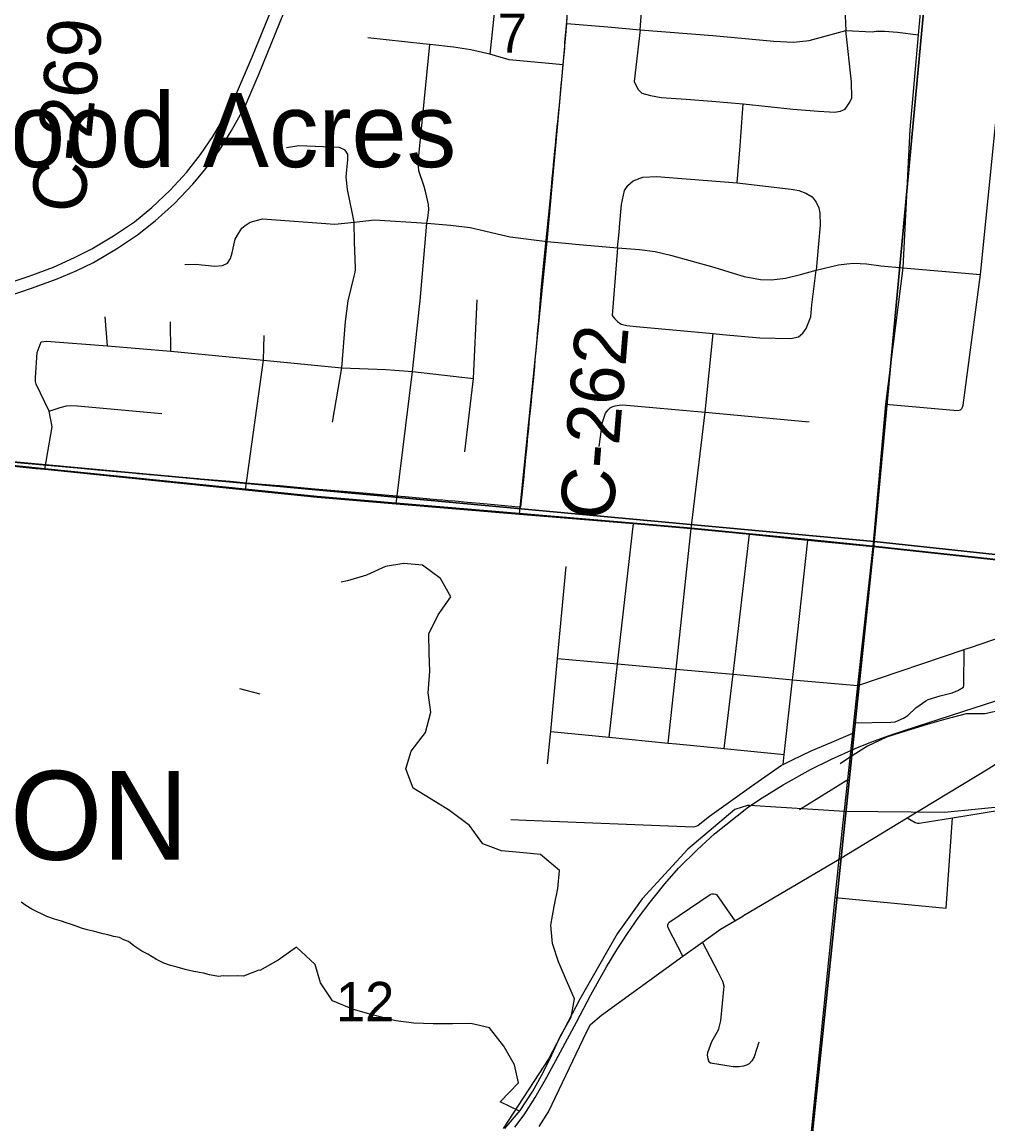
# Model space of a CAD drawing. Extents: x 0 to 34, y 0 to 22.
# Drawn here: x 3.983 to 4.497, y 19.568 to 20.155 of the extents above; entities that cross this region are included whole.
import ezdxf

# ---------------------------------------------------------------- set-up
doc = ezdxf.new("R2010")
doc.units = 0
for name, color, linetype in [('GM_X_City_Street', 7, 'Continuous'), ('GM_X_Corporation', 7, 'Continuous'), ('GM_X_Corporation_Text', 7, 'Continuous'), ('GM_X_County_Road', 7, 'Continuous'), ('GM_X_County_Road_Text', 7, 'Continuous'), ('GM_X_Interstate_Route', 7, 'Continuous'), ('GM_X_Minor_River', 7, 'Continuous'), ('GM_X_Rail_Line', 7, 'Continuous'), ('GM_X_Section', 7, 'Continuous'), ('GM_X_Section_Text', 7, 'Continuous'), ('GM_X_Township_Road', 7, 'Continuous'), ('GM_X_Unincorporated_Text', 7, 'Continuous')]:
    doc.layers.add(name, color=color, linetype=linetype)

msp = doc.modelspace()

# ---------------------------------------------------------------- linework, layer by layer
at = {"layer": 'GM_X_City_Street'}
for p, q in [((4.45226, 20.02441), (4.49345, 20.0208)), ((4.09865, 19.80013), (4.10946, 19.7973)), ((4.39694, 19.7358), (4.42273, 19.75162)), ((4.47521, 19.68305), (4.47856, 19.7313)), ((4.41607, 19.68889), (4.47521, 19.68305))]:
    msp.add_line(p, q, dxfattribs=at)
for points in [[(4.44298, 19.95179), (4.48124, 19.94839), (4.48202, 19.94852), (4.48275, 19.9488), (4.48317, 19.94912), (4.48358, 19.94944), (4.48394, 19.95022), (4.48431, 19.95122), (4.49345, 20.0208), (4.50549, 20.14115), (4.50557, 20.16958), (4.50726, 20.18665), (4.50968, 20.19657), (4.51012, 20.19807), (4.51053, 20.19896)], [(4.31219, 20.15133), (4.31396, 20.17542), (4.31437, 20.17694), (4.31463, 20.1783), (4.31511, 20.17986), (4.31704, 20.18163), (4.31947, 20.18343), (4.32164, 20.18422), (4.32493, 20.1843), (4.3313, 20.18393), (4.37129, 20.18015), (4.39028, 20.17867), (4.40442, 20.17743), (4.41071, 20.1769), (4.41309, 20.17641), (4.41605, 20.17505), (4.41803, 20.17341), (4.41963, 20.17127), (4.42037, 20.16938), (4.42103, 20.16662), (4.42168, 20.15084)], [(4.27314, 20.1547), (4.29485, 20.1529), (4.31219, 20.15133), (4.35091, 20.14829), (4.3833, 20.14517), (4.39382, 20.14468), (4.40212, 20.14558), (4.42168, 20.15084), (4.43571, 20.15027), (4.43789, 20.15048), (4.44237, 20.15053), (4.4492, 20.15003), (4.4605, 20.14853)], [(4.31219, 20.15133), (4.30898, 20.12371), (4.31088, 20.1196), (4.31309, 20.11747), (4.3177, 20.11623), (4.32337, 20.11517), (4.3366, 20.11434), (4.35033, 20.11327), (4.36702, 20.11188), (4.39374, 20.10908), (4.40722, 20.10801), (4.41297, 20.10752), (4.4156, 20.10744), (4.41881, 20.10801), (4.42144, 20.109), (4.42388, 20.11266), (4.42489, 20.115), (4.42473, 20.12355), (4.42168, 20.15084)], [(4.36381, 20.06979), (4.36538, 20.08952), (4.36702, 20.11188)], [(4.30011, 20.03502), (4.30093, 20.04349), (4.30134, 20.04825), (4.30212, 20.0582), (4.30372, 20.06568), (4.30554, 20.06829), (4.30841, 20.07078), (4.31351, 20.07283), (4.3209, 20.07316), (4.36381, 20.06979), (4.39267, 20.06642), (4.39669, 20.0656), (4.40039, 20.0642), (4.40376, 20.06223), (4.40598, 20.05943), (4.4073, 20.05647), (4.40787, 20.05351), (4.40804, 20.04718), (4.40713, 20.03724), (4.40582, 20.0231)], [(4.26262, 20.03839), (4.27232, 20.03757), (4.27767, 20.03699), (4.30011, 20.03502), (4.3117, 20.03411), (4.32016, 20.03313), (4.3283, 20.03115), (4.3514, 20.02483), (4.36176, 20.02154), (4.36751, 20.01981), (4.37623, 20.01817), (4.38206, 20.018), (4.38954, 20.01891), (4.3976, 20.02096), (4.40582, 20.0231), (4.41774, 20.02598), (4.42226, 20.02663), (4.42604, 20.02688), (4.4327, 20.02647), (4.44043, 20.02548), (4.45226, 20.02441)], [(4.30011, 20.03502), (4.29715, 19.9991), (4.29871, 19.99729), (4.30002, 19.99583), (4.30203, 19.9944), (4.30512, 19.99367), (4.30997, 19.9931), (4.35107, 19.9894), (4.35609, 19.98898), (4.37598, 19.98718), (4.39242, 19.98668), (4.39645, 19.98767), (4.39883, 19.98964), (4.40065, 19.99206), (4.40302, 19.99836), (4.40368, 20.00469), (4.40582, 20.0231)], [(4.32704, 19.77114), (4.33128, 19.81052), (4.33935, 19.88547), (4.3397, 19.88841), (4.34674, 19.94744), (4.35107, 19.9894)], [(4.29029, 19.9292), (4.29204, 19.9421), (4.29365, 19.94702), (4.29504, 19.94881), (4.29542, 19.94918), (4.29617, 19.94982), (4.29753, 19.95049), (4.29885, 19.95092), (4.30094, 19.9513), (4.30285, 19.95142), (4.34674, 19.94744), (4.40225, 19.94242)], [(4.29555, 19.77425), (4.30003, 19.81334), (4.30859, 19.88807)], [(4.35696, 19.76818), (4.3616, 19.80778), (4.37035, 19.8824)], [(4.38833, 19.75977), (4.38891, 19.76502), (4.3933, 19.80491), (4.3936, 19.80759), (4.4015, 19.87932)], [(4.43623, 19.87589), (4.58225, 19.86004), (4.59062, 19.85929), (4.62088, 19.85657), (4.65473, 19.85352)], [(4.26286, 19.76006), (4.26435, 19.77584), (4.26449, 19.77733), (4.26816, 19.81622), (4.27277, 19.86524)], [(4.26816, 19.81622), (4.30003, 19.81334), (4.33128, 19.81052), (4.3616, 19.80778), (4.39163, 19.80507), (4.3933, 19.80491), (4.42818, 19.80176), (4.48481, 19.821), (4.48572, 19.82131), (4.4876, 19.82195), (4.57884, 19.85311), (4.57925, 19.85341), (4.57951, 19.85375), (4.57998, 19.85469), (4.58225, 19.86004)], [(4.4844, 19.80098), (4.4846, 19.80178), (4.48466, 19.80252), (4.48481, 19.821)], [(4.42602, 19.78193), (4.44568, 19.78228), (4.44798, 19.7825), (4.44968, 19.78316), (4.45244, 19.78431), (4.45467, 19.78573), (4.45893, 19.78984), (4.46435, 19.79357), (4.46566, 19.79428), (4.47196, 19.79626), (4.47845, 19.79786), (4.48133, 19.79914), (4.4844, 19.80098)], [(4.24332, 19.73037), (4.25129, 19.73003), (4.34054, 19.72653), (4.34121, 19.72662), (4.34193, 19.72685), (4.34283, 19.72726), (4.34385, 19.72801), (4.34905, 19.73213), (4.37152, 19.74823), (4.3875, 19.75936), (4.38833, 19.75977), (4.39334, 19.76222), (4.40322, 19.76706), (4.41429, 19.77158), (4.42543, 19.77647)], [(4.26449, 19.77733), (4.29555, 19.77425), (4.32704, 19.77114), (4.33149, 19.7707), (4.35696, 19.76818), (4.38891, 19.76502)], [(4.45436, 19.73121), (4.45857, 19.7288), (4.45983, 19.72845), (4.46084, 19.72838), (4.47856, 19.7313), (4.50353, 19.73541)], [(4.33496, 19.65746), (4.32701, 19.67258), (4.32685, 19.67353), (4.32685, 19.6742), (4.32699, 19.67482), (4.32744, 19.67542), (4.34937, 19.69044), (4.35032, 19.69075), (4.35125, 19.69083), (4.35233, 19.69067), (4.35287, 19.69035), (4.36263, 19.67642)], [(4.37529, 19.61162), (4.37287, 19.60387), (4.37158, 19.60174), (4.37014, 19.60011), (4.36885, 19.59936), (4.36726, 19.59883), (4.36482, 19.59858), (4.36175, 19.59855), (4.3496, 19.60054), (4.34898, 19.60096), (4.34864, 19.60159), (4.34834, 19.60279), (4.34807, 19.60483), (4.34821, 19.60621), (4.35041, 19.61207), (4.35394, 19.61828), (4.35406, 19.61875), (4.35517, 19.62301), (4.35684, 19.64162), (4.35613, 19.6441), (4.35375, 19.64909), (4.34538, 19.66498)]]:
    msp.add_lwpolyline(points, dxfattribs=at)
at = {"layer": 'GM_X_Corporation'}
for points in [[(3.95192, 19.92171), (3.9949, 19.91731), (4.10171, 19.90638), (4.14001, 19.90246), (4.18209, 19.89893), (4.24768, 19.89343), (4.30847, 19.88833), (4.33924, 19.88574), (4.37023, 19.88267), (4.40138, 19.87959), (4.43611, 19.87615), (4.58213, 19.86031), (4.5905, 19.85955), (4.62076, 19.85683), (4.65461, 19.85378), (4.9291, 19.82513), (4.9426, 19.96998), (4.95365, 20.06187), (4.9551, 20.07644), (4.97516, 20.26968), (4.9818, 20.32266), (5.04518, 20.9), (2.1, 20.9)], [(3.95046, 19.92327), (3.99409, 19.91942), (4.01418, 19.9176), (4.02125, 19.91696), (4.03304, 19.91588), (4.03778, 19.91545), (4.04344, 19.91494), (4.04439, 19.91485), (4.0491, 19.91442), (4.05048, 19.91432), (4.05648, 19.91385), (4.06118, 19.91349), (4.06616, 19.9131), (4.07072, 19.91269), (4.07203, 19.91257), (4.07683, 19.91214), (4.07778, 19.91205), (4.0846, 19.91145), (4.09368, 19.91064), (4.10221, 19.90988), (4.11078, 19.90913), (4.1192, 19.90842), (4.12006, 19.90835), (4.13873, 19.90669), (4.16675, 19.90426), (4.16837, 19.90412), (4.18219, 19.90293), (4.18687, 19.90251), (4.19253, 19.90201), (4.19824, 19.90149), (4.20379, 19.90101), (4.20698, 19.90071), (4.20965, 19.90046), (4.21337, 19.90015), (4.21524, 19.89997), (4.22002, 19.89956), (4.22669, 19.89897), (4.22856, 19.8988), (4.22861, 19.8988), (4.23806, 19.89796), (4.24744, 19.89712), (4.24863, 19.89702), (4.25026, 19.91319), (4.25032, 19.91382), (4.25073, 19.91788), (4.25079, 19.9185), (4.25088, 19.9194), (4.25125, 19.92325), (4.25142, 19.92499), (4.25171, 19.92797), (4.2521, 19.93199), (4.25217, 19.93271), (4.25262, 19.93739), (4.25277, 19.93894), (4.25303, 19.94166), (4.25308, 19.94219), (4.25341, 19.94546), (4.25349, 19.94621), (4.25355, 19.94687), (4.25402, 19.95158), (4.25419, 19.95322), (4.25448, 19.9562), (4.25489, 19.96027), (4.25496, 19.96096), (4.25512, 19.96257), (4.25544, 19.96583), (4.25563, 19.96792), (4.25567, 19.96841), (4.25578, 19.96959), (4.25626, 19.97508), (4.25662, 19.97921), (4.25668, 19.97988), (4.25711, 19.98473), (4.25724, 19.98624), (4.25751, 19.98925), (4.25785, 19.99306), (4.25787, 19.99336), (4.25793, 19.99398), (4.25812, 19.99621), (4.25832, 19.99863), (4.25847, 20.00046), (4.2587, 20.0033), (4.25904, 20.00744), (4.25946, 20.01259), (4.26021, 20.02176), (4.26022, 20.02189), (4.26384, 20.05632), (4.2649, 20.06745), (4.26534, 20.07209), (4.26596, 20.07857), (4.26605, 20.07957), (4.26672, 20.0866), (4.26701, 20.08969), (4.26744, 20.09422), (4.2681, 20.10119), (4.26819, 20.10204), (4.26887, 20.10826), (4.26912, 20.11051), (4.27014, 20.12175), (4.27056, 20.12634), (4.271, 20.13118), (4.27194, 20.14154), (4.27196, 20.14454), (4.27281, 20.1535), (4.27366, 20.16246)], [(6.32743, 19.69086), (5.43226, 19.77875), (4.9291, 19.82513), (4.65461, 19.85378), (4.62076, 19.85683), (4.5905, 19.85955), (4.58213, 19.86031), (4.43611, 19.87615), (4.40138, 19.87959), (4.37023, 19.88267), (4.33924, 19.88574), (4.30847, 19.88833), (4.24768, 19.89343), (4.18209, 19.89893), (4.14001, 19.90246), (4.10171, 19.90638), (3.9949, 19.91731), (3.95192, 19.92171)]]:
    msp.add_lwpolyline(points, dxfattribs=at)
at = {"layer": 'GM_X_County_Road'}
msp.add_line((3.95203, 19.92145), (3.99024, 19.91754), dxfattribs=at)
for points in [[(4.43623, 19.87589), (4.44298, 19.95179), (4.45226, 20.02441), (4.45601, 20.09823), (4.4605, 20.14853), (4.46275, 20.17377), (4.46505, 20.19955), (4.46672, 20.21601), (4.47382, 20.28606), (4.48118, 20.34623)], [(4.24779, 19.89317), (4.26262, 20.03839), (4.27109, 20.13267), (4.27314, 20.1547), (4.27515, 20.19987), (4.25821, 20.29293), (4.2576, 20.29591), (4.25636, 20.29774), (4.25412, 20.30065)], [(3.99024, 19.91754), (3.99501, 19.91705), (4.10183, 19.90612)], [(4.10183, 19.90612), (4.14013, 19.9022), (4.18221, 19.89867), (4.24779, 19.89317)], [(4.24779, 19.89317), (4.30859, 19.88807), (4.33935, 19.88547), (4.37035, 19.8824), (4.4015, 19.87932), (4.43623, 19.87589)], [(4.41812, 19.70917), (4.42273, 19.75162), (4.42543, 19.77647), (4.42602, 19.78193), (4.42818, 19.80176), (4.43623, 19.87589)], [(4.36685, 19.67891), (4.36727, 19.67916), (4.41812, 19.70917), (4.45436, 19.73121), (4.49756, 19.75748), (4.50141, 19.75982)], [(4.39688, 19.49904), (4.41607, 19.68889), (4.41812, 19.70917)], [(4.25835, 19.56683), (4.26323, 19.57453), (4.26895, 19.5864), (4.28355, 19.61712), (4.28571, 19.62107), (4.2915, 19.6261), (4.33496, 19.65746), (4.34538, 19.66498), (4.35498, 19.67191), (4.36263, 19.67642), (4.36685, 19.67891)]]:
    msp.add_lwpolyline(points, dxfattribs=at)
at = {"layer": 'GM_X_Interstate_Route'}
for points in [[(3.90698, 19.98617), (3.95163, 20.00129), (3.96119, 20.00456), (3.98837, 20.01368), (4.00153, 20.0185), (4.01162, 20.02278), (4.02083, 20.02728), (4.03322, 20.03451), (4.04441, 20.04208), (4.05384, 20.04943), (4.06404, 20.05875), (4.0738, 20.06895), (4.08016, 20.07674), (4.08805, 20.08715), (4.0943, 20.09735), (4.10165, 20.11051), (4.10922, 20.12795), (4.12227, 20.16041), (4.12821, 20.17596), (4.14888, 20.22728)], [(3.9619, 20.01179), (3.98664, 20.02001), (3.99964, 20.02477), (4.01078, 20.02995), (4.01993, 20.0345), (4.03156, 20.04146), (4.04274, 20.04903), (4.05206, 20.05654), (4.06182, 20.06586), (4.07043, 20.07524), (4.07783, 20.08478), (4.08452, 20.09443), (4.09116, 20.10572), (4.09708, 20.11729), (4.10569, 20.13725), (4.11588, 20.16239)]]:
    msp.add_lwpolyline(points, dxfattribs=at)
at = {"layer": 'GM_X_Minor_River'}
for points in [[(4.24006, 19.56566), (4.24825, 19.57536), (4.25491, 19.58563), (4.26044, 19.59552), (4.26501, 19.60503), (4.26958, 19.61473), (4.2753, 19.625), (4.2772, 19.63489), (4.27282, 19.64459), (4.26862, 19.65448), (4.26538, 19.66437), (4.26461, 19.67407), (4.26633, 19.68395), (4.26823, 19.69365), (4.26918, 19.70316), (4.25908, 19.71172), (4.24803, 19.71286), (4.23831, 19.71362), (4.2284, 19.71743), (4.22116, 19.72712), (4.21048, 19.73511), (4.20076, 19.7412), (4.19123, 19.74709), (4.18723, 19.75736), (4.19009, 19.76687), (4.1977, 19.77676), (4.20056, 19.7876), (4.19922, 19.79787), (4.20017, 19.80947), (4.19979, 19.81897), (4.1996, 19.82943), (4.20455, 19.83951), (4.21122, 19.84902), (4.20569, 19.85891), (4.19616, 19.86595), (4.18625, 19.8669), (4.17653, 19.86518), (4.16643, 19.86062), (4.1563, 19.85758), (4.15281, 19.85682)], [(4.50546, 19.78892), (4.49574, 19.78664), (4.48583, 19.78664), (4.47497, 19.78379), (4.46506, 19.78094), (4.45344, 19.77751), (4.44334, 19.77428), (4.43324, 19.76953), (4.42371, 19.76344), (4.41876, 19.76002)], [(4.10899, 19.65011), (4.10088, 19.64681), (4.09766, 19.64713), (4.09291, 19.64695), (4.09006, 19.64706), (4.08758, 19.64679), (4.08267, 19.64756), (4.07947, 19.64845), (4.07438, 19.64943), (4.07212, 19.6499), (4.06967, 19.65038), (4.06554, 19.65169), (4.06197, 19.6526), (4.05841, 19.65389), (4.05449, 19.65576), (4.05208, 19.65719), (4.04985, 19.65861), (4.04669, 19.66027), (4.04243, 19.6631), (4.03947, 19.66531), (4.03704, 19.66617), (4.03481, 19.66741), (4.03179, 19.6681), (4.0286, 19.669), (4.02596, 19.66949), (4.02069, 19.67084), (4.01749, 19.67155), (4.01448, 19.67243), (4.01167, 19.6735), (4.00924, 19.67436), (4.00642, 19.67524), (4.00379, 19.67611), (4.00004, 19.67721), (3.99611, 19.6787), (3.99349, 19.67995), (3.99051, 19.68141), (3.98809, 19.68265), (3.98493, 19.68449), (3.98234, 19.68631)], [(4.24789, 19.57494), (4.23758, 19.57993), (4.24729, 19.59001), (4.24519, 19.59971), (4.23948, 19.6096), (4.23185, 19.6193), (4.22194, 19.62158), (4.21222, 19.62139), (4.20193, 19.62139), (4.19164, 19.62177), (4.18192, 19.6231), (4.17011, 19.62614), (4.15944, 19.62919), (4.1482, 19.63375), (4.14179, 19.64326), (4.13907, 19.65315), (4.12898, 19.66228), (4.11927, 19.65543), (4.10957, 19.64992), (4.10899, 19.65011)]]:
    msp.add_lwpolyline(points, dxfattribs=at)
at = {"layer": 'GM_X_Rail_Line'}
msp.add_line((4.37042, 19.73783), (4.36925, 19.7379), dxfattribs=at)
for points in [[(4.24541, 19.5664), (4.25032, 19.573), (4.25613, 19.58227), (4.26243, 19.59305), (4.27823, 19.6223), (4.28592, 19.63689), (4.29428, 19.65179), (4.29967, 19.66099), (4.30536, 19.66965), (4.3113, 19.67813), (4.31753, 19.6863), (4.32528, 19.69605), (4.33261, 19.70441), (4.34248, 19.71428), (4.35181, 19.72282), (4.36985, 19.73711), (4.37718, 19.74195), (4.38832, 19.74886), (4.40286, 19.75703), (4.41406, 19.76248), (4.42677, 19.76829), (4.43507, 19.77169), (4.44476, 19.7752), (4.45281, 19.77786), (4.48412, 19.78797), (4.53571, 19.80469)], [(4.9032, 19.51724), (4.81334, 19.59115), (4.69883, 19.62309), (4.67154, 19.63344), (4.66025, 19.64285), (4.59436, 19.72756), (4.56907, 19.73902), (4.54594, 19.7413), (4.47419, 19.73412), (4.42101, 19.73463), (4.37042, 19.73783)], [(4.36925, 19.7379), (4.3625, 19.73571), (4.33751, 19.71466), (4.31314, 19.68805), (4.29992, 19.66936), (4.28005, 19.63467), (4.26344, 19.60295), (4.23911, 19.56577)]]:
    msp.add_lwpolyline(points, dxfattribs=at)
at = {"layer": 'GM_X_Section'}
for points in [[(4.00293, 20.42622), (4.48038, 20.34556), (4.43689, 19.87849), (3.95103, 19.92358)], [(4.48038, 20.34556), (4.98132, 20.32923), (4.93085, 19.82538), (4.43689, 19.87849)], [(3.95103, 19.92358), (4.43689, 19.87849), (4.38059, 19.33876), (3.89779, 19.42002)], [(4.43689, 19.87849), (4.93085, 19.82538), (4.88286, 19.32204), (4.38059, 19.33876)]]:
    msp.add_lwpolyline(points, close=True, dxfattribs=at)
at = {"layer": 'GM_X_Township_Road'}
for p, q in [((4.23698, 20.1861), (4.23204, 20.13828)), ((4.19639, 20.14385), (4.16702, 20.14697)), ((4.02829, 19.98277), (4.02717, 19.99829)), ((4.06211, 19.97999), (4.06186, 19.99568))]:
    msp.add_line(p, q, dxfattribs=at)
for points in [[(4.19457, 20.00388), (4.19489, 20.00686), (4.19847, 20.04815), (4.1991, 20.05095), (4.19958, 20.05548), (4.19938, 20.05819), (4.19817, 20.06364), (4.19701, 20.06784), (4.19431, 20.07606), (4.19416, 20.0768), (4.19408, 20.07782), (4.19408, 20.07981), (4.19427, 20.08404), (4.20006, 20.14346)], [(4.27109, 20.13267), (4.24233, 20.13534), (4.23204, 20.13828), (4.22184, 20.14069), (4.21261, 20.14199), (4.20006, 20.14346), (4.19639, 20.14385)], [(4.14824, 19.94215), (4.15327, 19.97114), (4.15511, 19.99588), (4.15659, 20.00686), (4.1597, 20.02004), (4.16037, 20.02214), (4.16056, 20.02335), (4.16053, 20.0244), (4.16, 20.03806), (4.15973, 20.04876), (4.1588, 20.05328), (4.15622, 20.06621), (4.15548, 20.07276), (4.15588, 20.07659), (4.15633, 20.082), (4.1564, 20.08504), (4.15493, 20.08716), (4.15188, 20.08854), (4.13028, 20.08947), (4.12373, 20.08845)], [(4.06964, 20.02624), (4.07528, 20.0263), (4.08561, 20.02523), (4.08958, 20.02569), (4.09225, 20.02698), (4.09383, 20.02938), (4.09484, 20.03243), (4.09567, 20.03658), (4.09641, 20.03972), (4.09807, 20.04277), (4.09992, 20.04553), (4.10167, 20.04692), (4.10435, 20.04876), (4.11092, 20.05052), (4.14939, 20.04766), (4.15973, 20.04876), (4.17053, 20.05006), (4.19847, 20.04815), (4.21105, 20.0471), (4.22152, 20.04587), (4.22917, 20.04414), (4.23599, 20.04258), (4.24289, 20.04102), (4.26262, 20.03839)], [(4.21879, 19.92627), (4.22341, 19.96542), (4.22536, 20.00729)], [(4.18221, 19.89867), (4.19083, 19.96911), (4.19457, 20.00388)], [(4.10183, 19.90612), (4.11155, 19.9752), (4.11191, 19.98831)], [(3.99501, 19.91705), (3.99894, 19.93976), (3.99736, 19.948), (3.99042, 19.96239), (3.99006, 19.96383), (3.98992, 19.96581), (3.99093, 19.97928), (3.99303, 19.98498), (3.9958, 19.98535), (4.02829, 19.98277), (4.06211, 19.97999), (4.11155, 19.9752), (4.15327, 19.97114), (4.17671, 19.97022), (4.18142, 19.96985)], [(4.18142, 19.96985), (4.19083, 19.96911), (4.22341, 19.96542)], [(3.99736, 19.948), (4.00309, 19.94998), (4.00653, 19.95086), (4.00863, 19.95097), (4.01241, 19.95093), (4.05732, 19.94678)]]:
    msp.add_lwpolyline(points, dxfattribs=at)

# ---------------------------------------------------------------- texts
at = {"layer": 'GM_X_Corporation_Text'}
msp.add_text('SILVERTON', height=0.047348, rotation=0.00001, dxfattribs=at).set_placement((3.71248, 19.70893))
at = {"layer": 'GM_X_County_Road_Text'}
for s, rotation, p in [('C-269', 84.48119, (4.01584, 20.05295)), ('C-262', 85.30496, (4.29757, 19.88949))]:
    msp.add_text(s, height=0.028409, rotation=rotation, dxfattribs=at).set_placement(p)
at = {"layer": 'GM_X_Section_Text'}
for s, height, p in [('7', 0.02093, (4.23629, 20.13903)), ('12', 0.020928, (4.15004, 19.62288))]:
    msp.add_text(s, height=height, rotation=0.00001, dxfattribs=at).set_placement(p)
at = {"layer": 'GM_X_Unincorporated_Text'}
msp.add_text('Harewood Acres', height=0.0394886, rotation=0.00001, dxfattribs=at).set_placement((3.82379, 20.07809))

doc.saveas('drawing.dxf')
